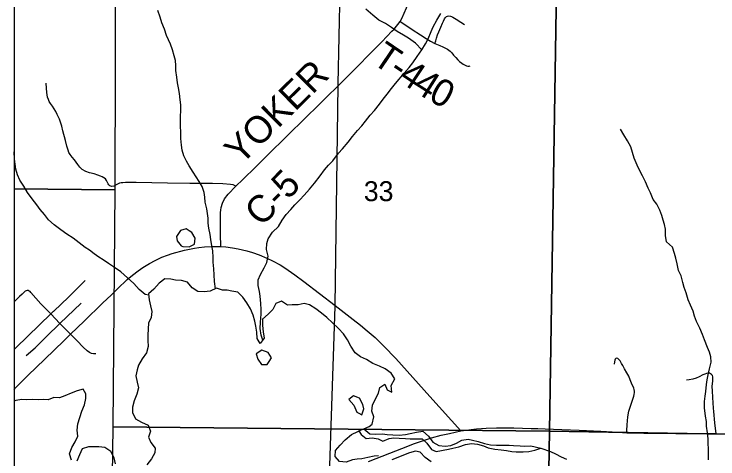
# Model space of a CAD drawing. Extents: x 0 to 191, y 0 to 55.
# Drawn here: x 184.17 to 185.647, y 50.382 to 51.316 of the extents above; entities that cross this region are included whole.
import ezdxf

# ---------------------------------------------------------------- set-up
doc = ezdxf.new("R2010")
doc.units = 0
for name, color, linetype in [('GM_X_Corporation', 7, 'Continuous'), ('GM_X_County_Road', 7, 'Continuous'), ('GM_X_County_Road_Text', 7, 'Continuous'), ('GM_X_Major_Lake', 7, 'Continuous'), ('GM_X_Minor_Lake', 7, 'Continuous'), ('GM_X_Minor_River', 7, 'Continuous'), ('GM_X_Section_Text', 7, 'Continuous'), ('GM_X_State_Route', 7, 'Continuous'), ('GM_X_Township_Road', 7, 'Continuous'), ('GM_X_Township_Road_Text', 7, 'Continuous')]:
    doc.layers.add(name, color=color, linetype=linetype)

msp = doc.modelspace()

# ---------------------------------------------------------------- linework, layer by layer
at = {"layer": 'GM_X_Corporation'}
for points in [[(187.8766, 54.1257), (187.4205, 54.1315), (187.3845, 54.1319), (186.7662, 54.1447), (186.7401, 54.1422), (185.9791, 54.1551), (185.8681, 54.1568), (185.8476, 54.1564), (184.4129, 54.1665), (184.4114, 53.9192), (184.1701, 53.923), (184.1701, 47.9197)], [(184.8319, 50.3472), (184.8438, 50.7018), (184.8438, 50.7041), (184.8504, 51.1664), (184.8504, 51.1691), (184.8564, 51.468), (185.0493, 51.466), (185.0519, 51.466), (185.737, 51.4587), (185.8223, 51.4579), (185.8471, 52.9493), (185.8472, 52.953), (185.8634, 53.9305), (185.8653, 54.0182), (185.8655, 54.0321), (185.8681, 54.1568), (185.8476, 54.1564), (184.4129, 54.1665), (184.4114, 53.9192), (184.1701, 53.923), (184.1701, 49.9388)], [(184.8319, 50.3472), (184.8438, 50.7018), (184.8438, 50.7041), (184.8504, 51.1664), (184.8504, 51.1691), (184.8564, 51.468), (185.0493, 51.466), (185.0519, 51.466), (185.737, 51.4587), (185.8223, 51.4579), (185.8471, 52.9493), (185.8472, 52.953), (185.8634, 53.9305), (185.8653, 54.0182), (185.8655, 54.0321), (185.8681, 54.1568), (185.9791, 54.1551), (186.7401, 54.1422), (186.7662, 54.1447), (187.3845, 54.1319), (187.4205, 54.1315), (187.8766, 54.1257)]]:
    msp.add_lwpolyline(points, dxfattribs=at)
for points in [[(184.1701, 51.8943), (184.1701, 50.9485), (184.3819, 50.9465), (184.3837, 51.4722), (184.385, 51.8913)], [(185.31, 51.4601), (185.2935, 50.4401), (184.3778, 50.4493), (184.3819, 50.9465), (184.3837, 51.4722)], [(186.336, 51.4505), (186.3245, 50.4222), (185.2935, 50.4401), (185.31, 51.4601)], [(184.1701, 50.9485), (184.1701, 49.9382), (184.3713, 49.9361), (184.3778, 50.4493), (184.3819, 50.9465)], [(184.3778, 50.4493), (185.2935, 50.4401), (185.276, 49.4114), (184.3647, 49.4297), (184.3713, 49.9361)], [(185.2935, 50.4401), (186.3245, 50.4222), (186.3119, 49.3947), (185.276, 49.4114)]]:
    msp.add_lwpolyline(points, close=True, dxfattribs=at)
at = {"layer": 'GM_X_County_Road'}
for points in [[(184.8059, 51.1216), (184.8253, 51.1406), (184.8506, 51.1659), (184.8828, 51.1979), (184.9242, 51.2399), (184.9415, 51.2574), (184.963, 51.2794), (184.9676, 51.284), (184.9804, 51.2997), (184.984, 51.3063), (184.9939, 51.3288), (185.0011, 51.3463), (185.0161, 51.381), (185.0362, 51.4285), (185.0521, 51.4654), (185.0533, 51.4683)], [(184.6037, 50.8274), (184.6032, 50.8532), (184.6034, 50.8674), (184.6031, 50.8847), (184.6033, 50.8993), (184.6038, 50.9042), (184.6046, 50.9097), (184.6072, 50.9188), (184.6116, 50.9275), (184.6191, 50.9372), (184.6351, 50.9542), (184.6503, 50.9684), (184.6772, 50.9948), (184.7048, 51.0222), (184.7401, 51.0569), (184.7844, 51.1005), (184.8059, 51.1216)]]:
    msp.add_lwpolyline(points, dxfattribs=at)
at = {"layer": 'GM_X_Major_Lake'}
msp.add_line((184.8936, 50.4406), (184.9039, 50.445), dxfattribs=at)
for points in [[(184.9039, 50.445), (184.9151, 50.45), (184.9217, 50.4547), (184.9251, 50.4702), (184.9205, 50.4823), (184.922, 50.4949), (184.9285, 50.5078), (184.9349, 50.5195), (184.9376, 50.5317), (184.9478, 50.5385), (184.9531, 50.5268), (184.9626, 50.5222), (184.9614, 50.5359), (184.969, 50.5496), (184.9614, 50.5621), (184.9489, 50.5708), (184.9368, 50.5765), (184.9231, 50.5822), (184.9095, 50.5901), (184.8973, 50.5962), (184.8859, 50.6045), (184.8768, 50.6181), (184.87, 50.6314), (184.8613, 50.6443), (184.851, 50.6553), (184.8385, 50.6674), (184.8267, 50.6784), (184.8153, 50.6879), (184.8036, 50.6966), (184.7903, 50.7049), (184.7785, 50.7079), (184.7664, 50.7053), (184.7539, 50.7052), (184.744, 50.7048), (184.7311, 50.7128), (184.7194, 50.7078), (184.7133, 50.6957), (184.7035, 50.6858), (184.6917, 50.6748), (184.6913, 50.6619), (184.6929, 50.6486), (184.6951, 50.6349), (184.6864, 50.6239), (184.6804, 50.6342), (184.6796, 50.6478), (184.6777, 50.6603), (184.675, 50.6706), (184.672, 50.6835), (184.6659, 50.6968), (184.6587, 50.7093), (184.65, 50.7214), (184.6393, 50.7316), (184.6272, 50.7339), (184.617, 50.7358), (184.6075, 50.7361), (184.5946, 50.7399), (184.5813, 50.7338), (184.5692, 50.7327), (184.5555, 50.733), (184.5441, 50.7406), (184.5339, 50.7527), (184.5214, 50.7561), (184.5085, 50.7572), (184.499, 50.7591), (184.4861, 50.7595), (184.4744, 50.7504), (184.4634, 50.7382), (184.4524, 50.7283), (184.4535, 50.7158), (184.4566, 50.7029), (184.4592, 50.6911), (184.4577, 50.6786), (184.4524, 50.6668), (184.4509, 50.6425), (184.4505, 50.6304), (184.4517, 50.6175), (184.4483, 50.6042), (184.4392, 50.5917), (184.4312, 50.5784), (184.4282, 50.5689)], [(184.7052, 50.5863), (184.7102, 50.5939), (184.7034, 50.6053), (184.6897, 50.6098), (184.6779, 50.6021)], [(184.6779, 50.6021), (184.6818, 50.5911), (184.689, 50.5798), (184.7011, 50.5802), (184.7052, 50.5863)], [(184.4282, 50.5689), (184.4259, 50.5563), (184.4286, 50.5431), (184.4312, 50.5309), (184.4278, 50.5176), (184.4218, 50.504), (184.4184, 50.4903), (184.4184, 50.4789), (184.4252, 50.466), (184.4377, 50.4588), (184.4514, 50.4524), (184.4567, 50.4399), (184.4522, 50.4273), (184.4571, 50.4163), (184.4662, 50.4042), (184.4655, 50.3943), (184.4583, 50.3822), (184.4484, 50.3696)], [(184.2906, 50.3793), (184.2864, 50.3925), (184.2914, 50.4055), (184.2986, 50.4176), (184.3042, 50.4298), (184.3023, 50.4423), (184.3042, 50.4552), (184.3084, 50.4685), (184.3122, 50.4818), (184.3179, 50.4951), (184.3205, 50.5084), (184.3209, 50.5182), (184.3152, 50.5281), (184.3023, 50.5246), (184.2898, 50.5197), (184.2769, 50.514), (184.2655, 50.5098), (184.2534, 50.5109), (184.2413, 50.506), (184.2314, 50.5067), (184.2211, 50.5059), (184.2083, 50.5067), (184.1957, 50.5059), (184.1863, 50.5063), (184.1734, 50.5043), (184.1701, 50.5033)], [(184.8936, 50.4778), (184.9002, 50.4742), (184.9043, 50.4867), (184.902, 50.4962), (184.8952, 50.5091), (184.8823, 50.514), (184.8724, 50.5063)], [(184.8724, 50.5063), (184.8831, 50.4946), (184.8892, 50.4802), (184.8936, 50.4778)], [(184.9351, 50.3879), (184.9255, 50.3875), (184.9122, 50.3844), (184.8997, 50.3821), (184.8902, 50.3813), (184.8804, 50.3798), (184.8667, 50.3752), (184.8531, 50.3763), (184.844, 50.3866), (184.8447, 50.3991), (184.8546, 50.4109), (184.8652, 50.4215), (184.8781, 50.4333), (184.8917, 50.439), (184.8936, 50.4406)], [(184.3828, 50.3714), (184.3801, 50.3843), (184.3729, 50.3972), (184.3608, 50.4056), (184.3479, 50.4074), (184.3384, 50.407), (184.3263, 50.407), (184.313, 50.4032), (184.3077, 50.3903), (184.3016, 50.377)], [(185.0454, 50.3756), (185.0328, 50.385), (185.0222, 50.396), (185.0127, 50.3982), (185.0002, 50.3948), (184.9873, 50.3894), (184.9751, 50.3844), (184.963, 50.3798)]]:
    msp.add_lwpolyline(points, dxfattribs=at)
at = {"layer": 'GM_X_Minor_Lake'}
for points in [[(184.5372, 50.8607), (184.5313, 50.8647), (184.5195, 50.8609), (184.5112, 50.8487), (184.512, 50.8392), (184.5207, 50.829)], [(184.5207, 50.829), (184.5245, 50.8279), (184.5374, 50.8268), (184.5488, 50.8325), (184.5499, 50.8454), (184.543, 50.8568), (184.5372, 50.8607)]]:
    msp.add_lwpolyline(points, dxfattribs=at)
at = {"layer": 'GM_X_Minor_River'}
msp.add_line((184.8936, 50.4406), (184.9039, 50.445), dxfattribs=at)
for points in [[(184.5926, 50.739), (184.5907, 50.7541), (184.5903, 50.7681), (184.5891, 50.7806), (184.588, 50.7947), (184.5879, 50.8046), (184.5871, 50.8182), (184.5852, 50.8292), (184.5833, 50.8425), (184.5814, 50.8527), (184.5787, 50.8664), (184.5775, 50.8763), (184.5771, 50.8873), (184.5763, 50.8971), (184.5744, 50.9066), (184.5714, 50.9207), (184.5702, 50.9309), (184.569, 50.9408), (184.5645, 50.9533), (184.5587, 50.9643), (184.5519, 50.9741), (184.5458, 50.9836), (184.5378, 50.9972), (184.5317, 51.0071), (184.5264, 51.0181), (184.5229, 51.0295), (184.5214, 51.0405), (184.5202, 51.0541), (184.5202, 51.067), (184.5194, 51.0811), (184.519, 51.0909), (184.5194, 51.1008), (184.5197, 51.113), (184.5197, 51.1247), (184.5189, 51.1357), (184.517, 51.149), (184.5154, 51.1608), (184.5131, 51.171), (184.5116, 51.1832), (184.5097, 51.1972), (184.5093, 51.2078), (184.5085, 51.2181), (184.5058, 51.2276), (184.5024, 51.2401), (184.4985, 51.2522), (184.4898, 51.2704), (184.4859, 51.2837), (184.4798, 51.297), (184.4764, 51.3087), (184.4718, 51.3231)], [(184.6919, 50.6309), (184.6889, 50.6416), (184.6862, 50.6553), (184.6873, 50.6686), (184.6884, 50.6853), (184.6884, 50.6952), (184.6876, 50.7081), (184.6864, 50.7233), (184.6852, 50.7335), (184.6826, 50.746), (184.6825, 50.7578), (184.6871, 50.7692), (184.6946, 50.7829), (184.7003, 50.7943), (184.7033, 50.8076), (184.6998, 50.8212), (184.7006, 50.8338), (184.7036, 50.844), (184.7127, 50.8577), (184.7252, 50.8699), (184.7327, 50.8828), (184.741, 50.895), (184.7509, 50.9053), (184.7592, 50.9148), (184.7694, 50.9255), (184.7785, 50.9354), (184.7902, 50.9479), (184.8008, 50.9609), (184.8126, 50.9761), (184.8216, 50.9883), (184.83, 50.9982), (184.8387, 51.0077), (184.8508, 51.0233), (184.8595, 51.0328), (184.8712, 51.0469), (184.8803, 51.0587), (184.8905, 51.0709), (184.8996, 51.0808), (184.9076, 51.0907), (184.9174, 51.1033), (184.9265, 51.1128), (184.9367, 51.1265), (184.9446, 51.1368), (184.953, 51.1474), (184.962, 51.1592), (184.9704, 51.1695), (184.9779, 51.179), (184.9885, 51.1916), (184.9991, 51.2037), (185.0071, 51.2133), (185.0161, 51.2266), (185.026, 51.2407), (185.0332, 51.2528), (185.0392, 51.2635), (185.0453, 51.2787), (185.0498, 51.2886), (185.0573, 51.303), (185.0653, 51.3167)], [(185.0258, 51.2404), (185.0123, 51.2547), (184.9975, 51.2652), (184.9872, 51.2709), (184.9739, 51.2792), (184.9618, 51.2871), (184.9492, 51.2955), (184.9355, 51.3026), (184.9226, 51.3132), (184.9085, 51.3261)], [(185.6274, 50.3798), (185.6274, 50.4037), (185.627, 50.4135), (185.627, 50.4242), (185.6254, 50.4367), (185.6235, 50.4504), (185.6231, 50.4606), (185.6208, 50.4716), (185.6192, 50.4887), (185.6192, 50.502), (185.6207, 50.5134), (185.6218, 50.5232), (185.6233, 50.538), (185.6248, 50.5475), (185.6274, 50.5616), (185.6297, 50.5711), (185.6327, 50.5848), (185.6323, 50.5958), (185.6292, 50.606), (185.625, 50.6155), (185.6189, 50.6318), (185.6151, 50.6428), (185.609, 50.6564), (185.6025, 50.6701), (185.5983, 50.6815), (185.5952, 50.6917), (185.5899, 50.7046), (185.5849, 50.716), (185.5804, 50.7304), (185.5765, 50.7414), (185.5735, 50.752), (185.5697, 50.766), (185.5643, 50.7774), (185.5613, 50.791), (185.5586, 50.8028), (185.5563, 50.8131), (185.5521, 50.8263), (185.5395, 50.8377), (185.5372, 50.851), (185.5368, 50.8639), (185.5349, 50.8737), (185.5322, 50.8832), (185.5292, 50.8927), (185.5253, 50.9037), (185.5192, 50.9162), (185.5116, 50.9264), (185.5059, 50.9404), (185.5009, 50.9499), (185.4952, 50.9632), (185.4887, 50.9761), (185.4819, 50.989), (185.4777, 50.9984), (185.4716, 51.0128), (185.4678, 51.025), (185.4643, 51.0371), (185.4571, 51.0492), (185.4495, 51.0617), (185.4426, 51.0742)], [(184.4527, 50.7252), (184.4451, 50.727), (184.4329, 50.7376), (184.4211, 50.7497), (184.4078, 50.7618), (184.3941, 50.7743), (184.3785, 50.7853), (184.3683, 50.7917), (184.3572, 50.7993), (184.3477, 50.8053), (184.3379, 50.8125), (184.3284, 50.8197), (184.3189, 50.8257), (184.3067, 50.8352), (184.2942, 50.8454), (184.2809, 50.8537), (184.2679, 50.8624), (184.2543, 50.8729), (184.2421, 50.8839), (184.2341, 50.8945), (184.2246, 50.9051), (184.2181, 50.9153), (184.2078, 50.9278), (184.1983, 50.9411), (184.1907, 50.9544), (184.1823, 50.9672), (184.177, 50.9782), (184.1739, 50.99), (184.172, 51.0006), (184.1708, 51.0112), (184.1701, 51.0264)], [(184.9039, 50.445), (184.9166, 50.4347), (184.9291, 50.434), (184.9432, 50.4344), (184.953, 50.4333), (184.9652, 50.4322), (184.9785, 50.4315), (184.9914, 50.4327), (185.0012, 50.435), (185.0145, 50.4381), (185.0278, 50.4397), (185.0396, 50.4294), (185.0491, 50.4166), (185.0612, 50.4098), (185.0745, 50.4087), (185.0866, 50.4102), (185.0984, 50.4145), (185.1098, 50.4209), (185.1227, 50.4229), (185.1322, 50.421), (185.1443, 50.418), (185.1572, 50.4139), (185.1697, 50.4113), (185.1823, 50.4109), (185.1959, 50.4106), (185.2088, 50.4103), (185.2183, 50.4099), (185.2324, 50.4092), (185.2422, 50.4088), (185.2544, 50.4089), (185.2756, 50.404)], [(184.8936, 50.4406), (184.8984, 50.4328), (184.909, 50.4245), (184.9212, 50.426), (184.9341, 50.4242), (184.9436, 50.4193), (184.9572, 50.4246), (184.9667, 50.4262), (184.9781, 50.4254), (184.9914, 50.4247), (185.0012, 50.424), (185.0134, 50.424), (185.0267, 50.4237), (185.0365, 50.4146), (185.0461, 50.4018), (185.0556, 50.3976), (185.0814, 50.4022), (185.0908, 50.4042), (185.1037, 50.4073), (185.1174, 50.4122), (185.1303, 50.4138), (185.1424, 50.4127), (185.1553, 50.4089), (185.1648, 50.4048), (185.1792, 50.4022), (185.1922, 50.4011), (185.2035, 50.3992), (185.2145, 50.397), (185.224, 50.3963), (185.2381, 50.3963), (185.2506, 50.3971), (185.2631, 50.4002), (185.2756, 50.404)], [(185.2756, 50.404), (185.2961, 50.3973), (185.3064, 50.3927), (185.3185, 50.3863), (185.3296, 50.381)]]:
    msp.add_lwpolyline(points, dxfattribs=at)
at = {"layer": 'GM_X_State_Route'}
for points in [[(184.1701, 50.5277), (184.1733, 50.531), (184.1901, 50.5477), (184.1991, 50.5568), (184.2348, 50.5911), (184.2744, 50.6296), (184.2886, 50.6436), (184.3169, 50.6706), (184.3559, 50.7088), (184.3742, 50.7265), (184.3874, 50.7391), (184.4076, 50.7582), (184.4184, 50.7672), (184.4307, 50.7769), (184.4405, 50.7835), (184.4541, 50.7917), (184.4661, 50.798), (184.4804, 50.8049), (184.4922, 50.8095), (184.5016, 50.813), (184.5275, 50.82), (184.5488, 50.8244), (184.5579, 50.8256), (184.5698, 50.8268), (184.5864, 50.8276), (184.6037, 50.8274)], [(184.6037, 50.8274), (184.6145, 50.8267), (184.6285, 50.825), (184.6404, 50.8229), (184.6586, 50.8185), (184.6707, 50.8149), (184.6845, 50.8101), (184.7006, 50.8032), (184.7127, 50.7973), (184.7283, 50.789), (184.7383, 50.7832), (184.7594, 50.7679), (184.7781, 50.7541), (184.844, 50.7035), (184.8817, 50.6741), (184.897, 50.6623), (184.9107, 50.6507), (184.9276, 50.6364), (184.9462, 50.6184), (184.9714, 50.5927), (185.0427, 50.5129), (185.1076, 50.4408)], [(184.9135, 50.376), (184.9583, 50.3937), (184.9967, 50.4086), (185.008, 50.4131), (185.0208, 50.4174), (185.0458, 50.4257), (185.066, 50.4313), (185.0839, 50.4354), (185.1076, 50.4408), (185.1404, 50.4447), (185.1607, 50.4463), (185.1822, 50.4472), (185.2186, 50.4467), (185.2551, 50.4458), (185.2692, 50.4455), (185.2847, 50.4447), (185.3194, 50.4433), (185.3561, 50.4419), (185.4013, 50.44), (185.4249, 50.4386), (185.443, 50.4378), (185.4468, 50.4375)], [(185.4468, 50.4375), (185.4562, 50.4368), (185.469, 50.4366), (185.492, 50.4359), (185.5204, 50.4355), (185.5588, 50.4352), (185.5883, 50.4352), (185.6239, 50.435), (185.6436, 50.4348), (185.746, 50.4327)]]:
    msp.add_lwpolyline(points, dxfattribs=at)
at = {"layer": 'GM_X_Township_Road'}
for points in [[(184.9804, 51.2997), (184.9924, 51.2921), (185.0057, 51.2834), (185.023, 51.2722), (185.0349, 51.2643), (185.0438, 51.2586), (185.0531, 51.2538), (185.0635, 51.2494), (185.0696, 51.2468), (185.0794, 51.2418), (185.085, 51.2377), (185.0887, 51.234), (185.0923, 51.2295), (185.097, 51.224), (185.1015, 51.2193), (185.1051, 51.216), (185.1094, 51.2126), (185.1126, 51.2103), (185.1164, 51.2081), (185.1193, 51.2069), (185.1224, 51.2065), (185.125, 51.2065), (185.1269, 51.207)], [(185.0531, 51.2538), (185.055, 51.2592), (185.0564, 51.2651), (185.0586, 51.2717), (185.0612, 51.2784), (185.0656, 51.2881), (185.0691, 51.2964), (185.0709, 51.3005), (185.0732, 51.3052), (185.0754, 51.3085), (185.0773, 51.3101), (185.0794, 51.3111), (185.0824, 51.3116), (185.0861, 51.311), (185.0881, 51.3103), (185.0907, 51.3091), (185.0979, 51.3046), (185.1079, 51.2985), (185.1152, 51.2933)], [(184.6351, 50.9542), (184.6296, 50.957), (184.6245, 50.9581), (184.6081, 50.9589), (184.5863, 50.9598), (184.5609, 50.9597), (184.5391, 50.9601), (184.492, 50.9607), (184.4266, 50.9617), (184.4162, 50.962), (184.4042, 50.9617), (184.3981, 50.9613), (184.3946, 50.9612), (184.3916, 50.9604), (184.3887, 50.9594), (184.3845, 50.9572), (184.3795, 50.9546), (184.3751, 50.9537), (184.371, 50.9548), (184.3687, 50.957), (184.3672, 50.9589), (184.3659, 50.962), (184.3641, 50.9663), (184.362, 50.9695), (184.3583, 50.9718), (184.3547, 50.9738), (184.3513, 50.9752), (184.346, 50.9772), (184.3378, 50.98), (184.3283, 50.9826), (184.3203, 50.9849), (184.313, 50.9893), (184.3081, 50.9945), (184.3036, 51), (184.2966, 51.0092), (184.2917, 51.0148), (184.2875, 51.0204), (184.285, 51.0249), (184.2833, 51.0296), (184.2806, 51.0381), (184.2777, 51.05), (184.2727, 51.0705), (184.2702, 51.0801), (184.2653, 51.0949), (184.2608, 51.1045), (184.2577, 51.1108), (184.2545, 51.1164), (184.2507, 51.122), (184.2465, 51.1277), (184.2438, 51.132), (184.242, 51.1359), (184.2405, 51.1412), (184.2391, 51.1507), (184.2379, 51.1599), (184.2371, 51.1703)], [(184.2532, 50.6922), (184.2687, 50.7067), (184.2843, 50.7213), (184.2999, 50.7368), (184.319, 50.7562)], [(184.2886, 50.6436), (184.266, 50.6659), (184.2471, 50.686), (184.2263, 50.7074), (184.2055, 50.7312), (184.2037, 50.7329), (184.2016, 50.7342), (184.1996, 50.735), (184.1976, 50.7352), (184.1954, 50.7348), (184.1934, 50.7339), (184.1903, 50.7313), (184.1867, 50.7279), (184.1812, 50.7225), (184.1711, 50.7125), (184.1701, 50.7116)], [(184.1957, 50.5987), (184.2146, 50.6152), (184.2383, 50.6389), (184.266, 50.6659), (184.3108, 50.7088)], [(184.1701, 50.6111), (184.1743, 50.6154), (184.2471, 50.686), (184.2526, 50.6916), (184.2532, 50.6922)], [(184.3417, 50.6025), (184.337, 50.6025), (184.3328, 50.6032), (184.3282, 50.6053), (184.3235, 50.6086), (184.315, 50.6165), (184.3023, 50.6298), (184.2886, 50.6436)], [(185.4562, 50.4368), (185.4562, 50.4416), (185.4569, 50.4532), (185.4573, 50.4615), (185.4579, 50.4702), (185.4599, 50.4818), (185.4649, 50.4966), (185.4678, 50.5049), (185.4695, 50.5096), (185.4708, 50.5135), (185.4715, 50.517), (185.4721, 50.5212), (185.472, 50.524), (185.4714, 50.5276), (185.4704, 50.5303), (185.4659, 50.5408), (185.4632, 50.5476), (185.4599, 50.5553), (185.456, 50.5622), (185.4513, 50.5706), (185.4476, 50.5776), (185.4451, 50.5819), (185.4417, 50.5873), (185.4391, 50.5904), (185.4374, 50.5922), (185.4351, 50.5931), (185.433, 50.5926), (185.4315, 50.5914), (185.4307, 50.589), (185.4299, 50.5853), (185.4294, 50.5805)], [(185.6436, 50.4348), (185.6428, 50.44), (185.6405, 50.4575), (185.6387, 50.4812), (185.638, 50.4886), (185.6368, 50.5108), (185.6356, 50.5245), (185.6354, 50.5335), (185.6362, 50.5459), (185.6365, 50.5505), (185.6366, 50.5544), (185.6355, 50.5571), (185.6338, 50.5592), (185.6318, 50.5607), (185.6295, 50.5617), (185.6275, 50.5619), (185.6235, 50.5614), (185.6196, 50.56), (185.6155, 50.558), (185.6077, 50.5542), (185.6012, 50.5514), (185.5942, 50.5491), (185.5866, 50.5475), (185.5811, 50.5473)]]:
    msp.add_lwpolyline(points, dxfattribs=at)

# ---------------------------------------------------------------- texts
at = {"layer": 'GM_X_County_Road_Text'}
for s, rotation, p in [('YOKER', 44.7187, (184.6458, 50.9969)), ('C-5', 45.6189, (184.689, 50.8672))]:
    msp.add_text(s, height=0.05682, rotation=rotation, dxfattribs=at).set_placement(p)
at = {"layer": 'GM_X_Section_Text'}
msp.add_text('33', height=0.04186, rotation=0, dxfattribs=at).set_placement((184.904, 50.9228))
at = {"layer": 'GM_X_Township_Road_Text'}
for s, rotation, p in [('T', 325.8499, (184.9187, 51.2139)), ('-', 325.9123, (184.9539, 51.1901)), ('4', 326.3065, (184.9736, 51.1767)), ('4', 327.6629, (185.0039, 51.1565)), ('0', 331.5168, (185.0371, 51.1357))]:
    msp.add_text(s, height=0.0568, rotation=rotation, dxfattribs=at).set_placement(p)

doc.saveas('drawing.dxf')
